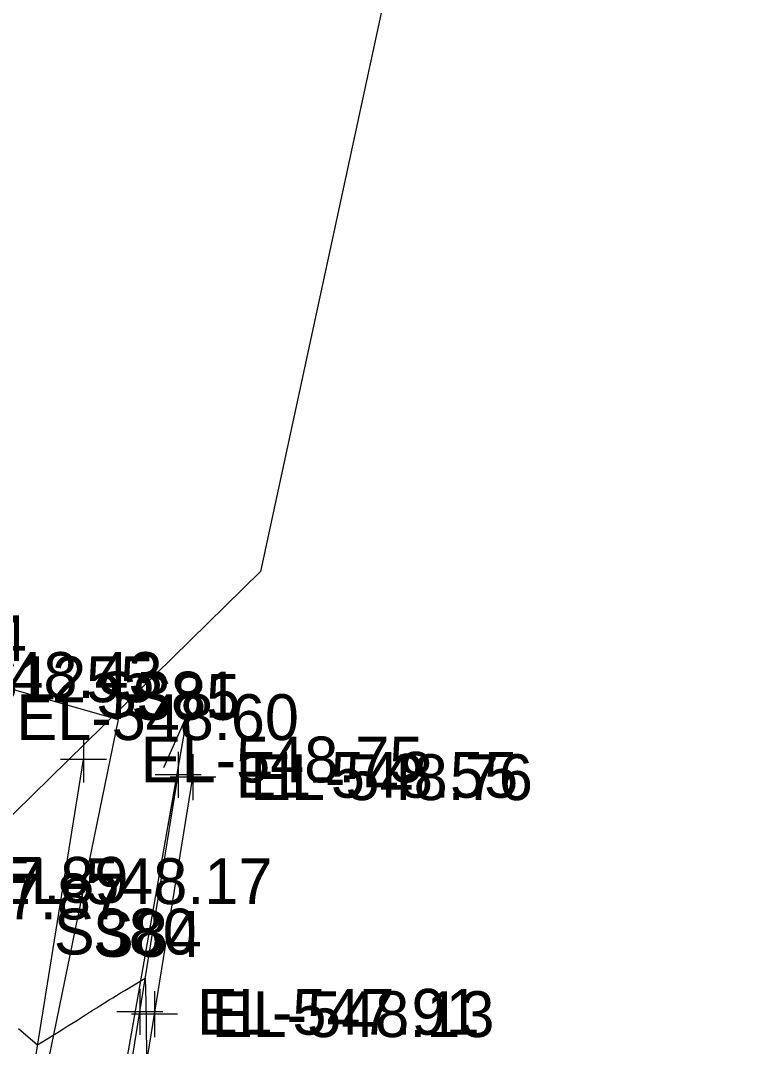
# Model space of a CAD drawing. Extents: x 1724534 to 1727318, y 657156 to 660047.
# Drawn here: x 1725682.4 to 1725746.3, y 659767.6 to 659857.1 of the extents above; entities that cross this region are included whole.
import ezdxf

# ---------------------------------------------------------------- set-up
doc = ezdxf.new("R2010")
doc.units = 0
for name, color, linetype in [('SURVEY - CENTERLINE - Preliminary Text', 7, 'Continuous'), ('SURVEY - CONTOURS - Intermediate with optional Text', 7, 'Continuous'), ('SURVEY - DRAINAGE - Area Shapes', 7, 'Continuous'), ('SURVEY - DRAINAGE - Storm Sewer', 7, 'Continuous'), ('SURVEY - DTM - Breaklines', 7, 'Continuous'), ('SURVEY - DTM - Breaklines - Points - Elevations', 7, 'Continuous'), ('SURVEY - DTM - Breaklines - Points - Locators', 7, 'Continuous'), ('SURVEY - DTM - Breaklines - Points - Numbers', 7, 'Continuous'), ('SURVEY - TRAFFIC CONTROL - Pavement Marking - Points - Elevations', 7, 'Continuous'), ('SURVEY - TRANSPORTATION - Features', 7, 'Continuous'), ('SURVEY - TRANSPORTATION - Features - Points - Elevations', 7, 'Continuous'), ('SURVEY - TRANSPORTATION - Features - Points - Locators', 7, 'Continuous'), ('SURVEY - TRANSPORTATION - Features - Points - Numbers', 7, 'Continuous'), ('SURVEY - TRANSPORTATION - Roads', 7, 'Continuous'), ('SURVEY - TRANSPORTATION - Roads - Points - Elevations', 7, 'Continuous'), ('SURVEY - TRANSPORTATION - Roads - Points - Locators', 7, 'Continuous'), ('SURVEY - TRANSPORTATION - Roads - Points - Numbers', 7, 'Continuous')]:
    doc.layers.add(name, color=color, linetype=linetype)

msp = doc.modelspace()

# ---------------------------------------------------------------- linework, layer by layer
at = {"layer": 'SURVEY - CENTERLINE - Preliminary Text'}
for p in [(1725746.284, 660007.425), (1725658.702, 659765.224)]:
    msp.add_line(p, (1725703.392, 659809.008), dxfattribs=at)
at = {"layer": 'SURVEY - CONTOURS - Intermediate with optional Text'}
msp.add_lwpolyline([(1725682.257, 659769.121), (1725683.922, 659767.702), (1725685.819, 659768.868), (1725686.214, 659769.112), (1725686.587, 659769.344), (1725686.938, 659769.565), (1725687.267, 659769.774), (1725688.114, 659770.315), (1725688.392, 659770.493), (1725688.591, 659770.62), (1725688.711, 659770.697), (1725688.752, 659770.723), (1725688.755, 659770.725), (1725688.795, 659770.75), (1725688.91, 659770.822), (1725689.102, 659770.942), (1725689.369, 659771.109), (1725690.184, 659771.619), (1725690.499, 659771.815), (1725690.833, 659772.019), (1725691.186, 659772.231), (1725691.558, 659772.452), (1725693.337, 659773.505), (1725693.385, 659771.401), (1725693.394, 659771.006), (1725693.4, 659770.724), (1725693.404, 659770.554), (1725693.405, 659770.497), (1725693.405, 659770.495), (1725693.405, 659770.494), (1725693.405, 659770.493), (1725693.405, 659770.492), (1725693.405, 659770.491), (1725693.405, 659770.488), (1725693.406, 659770.455), (1725693.407, 659770.356), (1725693.409, 659770.191), (1725693.413, 659769.962), (1725693.422, 659769.262), (1725693.425, 659768.981), (1725693.428, 659768.664), (1725693.431, 659768.31), (1725693.433, 659767.919), (1725693.443, 659766.011)], dxfattribs=at)
at = {"layer": 'SURVEY - DRAINAGE - Area Shapes'}
msp.add_lwpolyline([(1725496.032, 659791.425), (1725595.449, 659823.409), (1725690.966, 659796.106), (1725676.22, 659724.326), (1725483.401, 659755.229)], close=True, dxfattribs=at)
at = {"layer": 'SURVEY - DRAINAGE - Storm Sewer'}
for p, q in [((1725684.983, 659727.993), (1725697.051, 659796.629)), ((1725694.954, 659791.921), (1725697.051, 659796.629)), ((1725696.185, 659791.704), (1725697.051, 659796.629)), ((1725696.185, 659791.704), (1725697.051, 659796.629)), ((1725697.416, 659791.488), (1725697.051, 659796.629)), ((1725696.185, 659791.704), (1725695.319, 659786.78))]:
    msp.add_line(p, q, dxfattribs=at)
at = {"layer": 'SURVEY - DTM - Breaklines'}
msp.add_lwpolyline([(1725623.603, 659326.195), (1725625.596, 659340.96), (1725631.474, 659380.353), (1725637.663, 659419.872), (1725643.838, 659459.39), (1725646.925, 659478.842), (1725647.706, 659483.647), (1725654.062, 659523.097), (1725660.549, 659562.561), (1725667.001, 659602.053), (1725673.284, 659641.547), (1725679.659, 659681.01), (1725686.766, 659724.695), (1725687.764, 659730.895), (1725694.149, 659770.379), (1725697.503, 659791.065)], dxfattribs=at)
at = {"layer": 'SURVEY - DTM - Breaklines - Points - Locators'}
for p, q in [((1725697.503, 659793.065), (1725697.503, 659789.065)), ((1725699.503, 659791.065), (1725695.503, 659791.065)), ((1725694.149, 659772.379), (1725694.149, 659768.379)), ((1725696.149, 659770.379), (1725692.149, 659770.379))]:
    msp.add_line(p, q, dxfattribs=at)
at = {"layer": 'SURVEY - TRANSPORTATION - Features'}
msp.add_lwpolyline([(1725622.206, 659326.386), (1725624.286, 659341.139), (1725630.167, 659380.556), (1725636.351, 659420.075), (1725642.552, 659459.59), (1725645.64, 659479.047), (1725646.421, 659483.852), (1725652.777, 659523.307), (1725659.265, 659562.771), (1725665.716, 659602.26), (1725671.999, 659641.754), (1725678.373, 659681.219), (1725685.481, 659724.905), (1725686.48, 659731.104), (1725692.864, 659770.586), (1725696.218, 659791.273)], dxfattribs=at)
at = {"layer": 'SURVEY - TRANSPORTATION - Features - Points - Locators'}
for p, q in [((1725696.218, 659793.273), (1725696.218, 659789.273)), ((1725698.218, 659791.273), (1725694.218, 659791.273)), ((1725692.864, 659772.586), (1725692.864, 659768.586)), ((1725694.864, 659770.586), (1725690.864, 659770.586))]:
    msp.add_line(p, q, dxfattribs=at)
at = {"layer": 'SURVEY - TRANSPORTATION - Roads'}
msp.add_lwpolyline([(1725614.209, 659327.48), (1725617.731, 659353.241), (1725618.016, 659355.22), (1725622.921, 659386.843), (1725624.432, 659396.727), (1725627.753, 659418.475), (1725628.057, 659420.452), (1725635.106, 659465.907), (1725635.414, 659467.883), (1725643.908, 659521.207), (1725646.487, 659536.996), (1725655.836, 659594.229), (1725667.285, 659665.297), (1725672.1, 659694.897), (1725680.449, 659746.206), (1725687.947, 659792.609)], dxfattribs=at)
at = {"layer": 'SURVEY - TRANSPORTATION - Roads - Points - Locators'}
for p, q in [((1725687.947, 659794.609), (1725687.947, 659790.609)), ((1725689.947, 659792.609), (1725685.947, 659792.609))]:
    msp.add_line(p, q, dxfattribs=at)

# ---------------------------------------------------------------- texts
at = {"layer": 'SURVEY - DTM - Breaklines - Points - Elevations'}
for s, p in [('EL-548.76', (1725702.503, 659789.065)), ('EL-548.13', (1725699.149, 659768.379))]:
    msp.add_text(s, height=4, dxfattribs=at).set_placement(p)
at = {"layer": 'SURVEY - DTM - Breaklines - Points - Numbers'}
for s, p in [('S85', (1725692.119, 659796.065)), ('S84', (1725688.765, 659775.379))]:
    msp.add_text(s, height=4, dxfattribs=at).set_placement(p)
at = {"layer": 'SURVEY - TRAFFIC CONTROL - Pavement Marking - Points - Elevations'}
for s, p in [('EL-548.43', (1725670.173, 659797.983)), ('EL-548.60', (1725682.077, 659794.306)), ('EL-547.89', (1725667.184, 659780.1)), ('EL-548.17', (1725679.763, 659779.986))]:
    msp.add_text(s, height=4, dxfattribs=at).set_placement(p)
at = {"layer": 'SURVEY - TRANSPORTATION - Features - Points - Elevations'}
for s, p in [('EL-548.55', (1725701.218, 659789.273)), ('EL-547.91', (1725697.864, 659768.586))]:
    msp.add_text(s, height=4, dxfattribs=at).set_placement(p)
at = {"layer": 'SURVEY - TRANSPORTATION - Features - Points - Numbers'}
for s, p in [('S381', (1725689.04, 659796.273)), ('S380', (1725685.355, 659775.586))]:
    msp.add_text(s, height=4, dxfattribs=at).set_placement(p)
at = {"layer": 'SURVEY - TRANSPORTATION - Roads - Points - Elevations'}
for s, p in [('EL-548.24', (1725658.303, 659801.205)), ('EL-548.75', (1725692.947, 659790.609)), ('EL-547.89', (1725667.184, 659780.1)), ('EL-547.87', (1725666.882, 659778.645))]:
    msp.add_text(s, height=4, dxfattribs=at).set_placement(p)
at = {"layer": 'SURVEY - TRANSPORTATION - Roads - Points - Numbers'}
msp.add_text('S1255', height=4, dxfattribs=at).set_placement((1725678.659, 659797.609))

doc.saveas('drawing.dxf')
